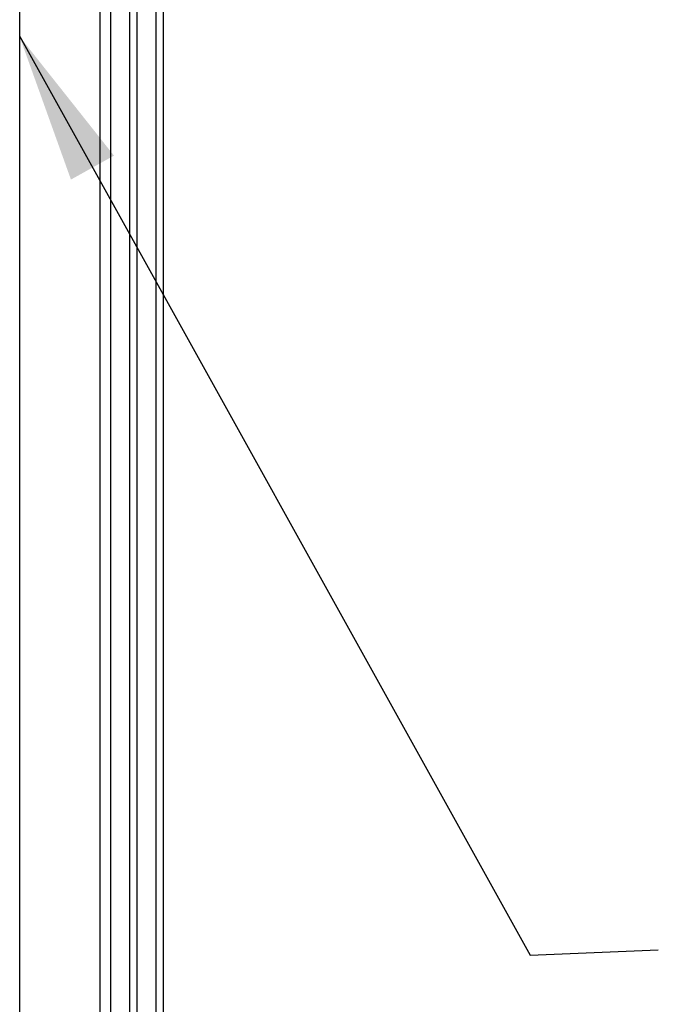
# Model space of a CAD drawing. Header units: millimetres. Extents: x -637441 to -130928, y -380379 to -53767.
# Tile 353 of 390: x -337472 to -336939, y -150569 to -149748. Entities that reach past the tile are written whole.
import ezdxf

# ---------------------------------------------------------------- set-up
doc = ezdxf.new("R2010")
doc.units = ezdxf.units.MM
doc.header["$LTSCALE"] = 10
doc.layers.add('CKTEXTY_MALE', color=7, linetype='Continuous', lineweight=25)
doc.layers.add('CrossSectionsGlass', color=4, linetype='Continuous')
doc.layers.add('ZDIVO', color=6, linetype='Continuous')
doc.styles.get("Standard").update_dxf_attribs({"font": 'simplex.shx', "width": 0.8})
doc.dimstyles.new('normální', dxfattribs={"dimscale": 50, "dimtxt": 2.5, "dimasz": 2.5, "dimexe": 1.768, "dimexo": 5, "dimtad": 1, "dimrnd": 1, "dimtxsty": 'Standard', "dimblk1": 'OBLIQUE', "dimblk2": 'OBLIQUE', "dimsah": 1, "dimcen": 2.5, "dimdle": 1.8, "dimadec": 0, "dimazin": 0, "dimtfac": 1, "dimtix": 1, "dimtmove": 2, "dimatfit": 3, "dimfxl": 1, "dimarcsym": 0})

# ---------------------------------------------------------------- blocks, each defined once
blk = doc.blocks.new('_OBLIQUE')
at = {"color": 0, "linetype": 'ByBlock'}
blk.add_line((-0.5, -0.5), (0.5, 0.5), dxfattribs=at)

msp = doc.modelspace()

# ---------------------------------------------------------------- linework, layer by layer
at = {"layer": 'CrossSectionsGlass', "color": 1}
for p, q in [((-337352.102, -152835.225), (-337352.102, -148946.4)), ((-337404.902, -152115.076), (-337404.902, -149264.277)), ((-337396.102, -152115.076), (-337396.102, -149264.277)), ((-337380.102, -152115.076), (-337380.102, -149264.277)), ((-337374.102, -152115.076), (-337374.102, -149264.277)), ((-337358.102, -152115.076), (-337358.102, -149264.277)), ((-337352.102, -152115.076), (-337352.102, -149264.777))]:
    msp.add_line(p, q, dxfattribs=at)
at = {"layer": 'ZDIVO', "color": 7}
msp.add_line((-337472.101, -152281.715), (-337472.101, -149331.715), dxfattribs=at)

# ---------------------------------------------------------------- leaders
at = {"layer": 'CKTEXTY_MALE'}
msp.add_leader([(-337472.101, -149762.101), (-337046.079, -150528.27), (-336939.01, -150523.99)], dimstyle='normální', override={"dimgap": 0.625, "dimtad": 0}, dxfattribs=at)

doc.saveas('drawing.dxf')
